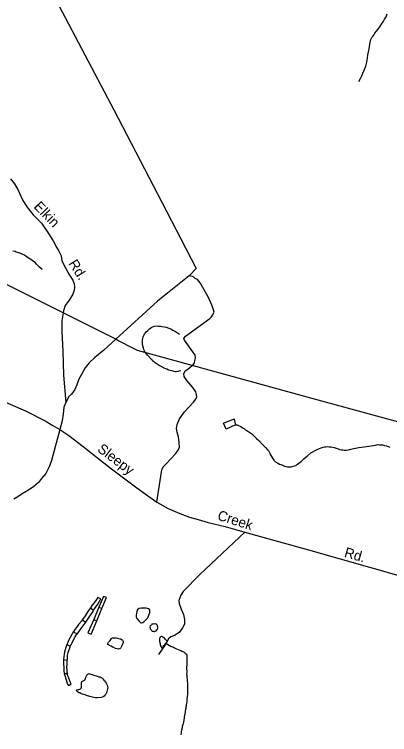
# Model space of a CAD drawing. Extents: x 2206922 to 2357709, y 510027 to 673830.
# Drawn here: x 2305011 to 2308553, y 552213 to 559014 of the extents above; entities that cross this region are included whole.
import ezdxf

# ---------------------------------------------------------------- set-up
doc = ezdxf.new("R2010")
doc.units = 0
for name, color, linetype in [('Exist Hydrographic Misc Water Feature', 7, 'Continuous'), ('Exist Road Non-System Type 51', 7, 'Continuous'), ('Exist Road Non-System Type 51 Label', 7, 'Continuous'), ('Exist Road Secondary Type 51 Attributed', 7, 'Continuous'), ('Exist Road Secondary Type 51 Label', 7, 'Continuous'), ('Exist Utilities Electrical Transmission Line', 7, 'Continuous')]:
    doc.layers.add(name, color=color, linetype=linetype)

msp = doc.modelspace()

# ---------------------------------------------------------------- linework, layer by layer
at = {"layer": 'Exist Hydrographic Misc Water Feature'}
for p, q in [((2305809.2, 553417.8), (2305760.4, 553301.1)), ((2305809.2, 553417.8), (2305836.9, 553403.9)), ((2305728.9, 553410.9), (2305759.4, 553389.3)), ((2305788.3, 553287.6), (2305836.9, 553403.9)), ((2305652.4, 553297.9), (2305684.6, 553274.4)), ((2305760.4, 553301.1), (2305788.3, 553287.6)), ((2305567.5, 553183.4), (2305605.6, 553165.5)), ((2305507, 553062.7), (2305539.2, 553046.9)), ((2305474.2, 552922.5), (2305510.3, 552914.6)), ((2305481.6, 552790.8), (2305511.7, 552790.7))]:
    msp.add_line(p, q, dxfattribs=at)
for points in [[(2308262.5, 558379.4), (2308279.7, 558409.6), (2308291.8, 558433.4), (2308301.2, 558459.5), (2308313.1, 558487.7), (2308328.5, 558523.9), (2308338.1, 558563.8), (2308343.7, 558599.9), (2308349.4, 558631.9), (2308355, 558660.2), (2308361.1, 558686.1), (2308364.8, 558714.3), (2308370.1, 558748.4), (2308376.1, 558776.3), (2308385.9, 558794.3), (2308393.9, 558806.5), (2308407.7, 558822.7), (2308415.5, 558836.5), (2308429, 558854.7), (2308445.2, 558875), (2308460.8, 558897), (2308478.4, 558921.5), (2308491.9, 558943.4), (2308505.7, 558967.7), (2308521.5, 558991.6), (2308527.6, 559009.8), (2308529.3, 559017.7)], [(2305274.7, 556604.1), (2305248.6, 556627.9), (2305232.4, 556643.7), (2305220.5, 556655.7), (2305206.6, 556669.6), (2305192, 556679.4), (2305180.1, 556689.3), (2305166, 556699.1), (2305152, 556709), (2305137.9, 556718.8), (2305123.8, 556728.6), (2305105.7, 556740.2), (2305091.8, 556746), (2305071.5, 556756), (2305053.2, 556762), (2305029.4, 556769.6), (2305017.3, 556773.5), (2304997, 556779.4)], [(2306582.5, 555648.9), (2306562.4, 555644.7), (2306554.8, 555640.5), (2306538.6, 555640.1), (2306532.7, 555640.2), (2306520.6, 555642), (2306508.7, 555643.8), (2306494.9, 555647.9), (2306482.4, 555651.8), (2306466.4, 555655.5), (2306450.2, 555663.2), (2306440.2, 555667.1), (2306426.4, 555673.3), (2306414.1, 555679.2), (2306402.5, 555684.9), (2306378.3, 555698.3), (2306359.8, 555710.4), (2306340.1, 555724), (2306329.5, 555732.1), (2306323.7, 555737.8), (2306313.9, 555747.8), (2306309.4, 555751.7), (2306291.3, 555771.4), (2306287.4, 555775.7), (2306269.4, 555797.5), (2306253.2, 555816.9), (2306247.2, 555825.1), (2306240.9, 555835), (2306237, 555844.9), (2306234.5, 555850.9), (2306230.6, 555862.9), (2306224.1, 555882.9), (2306222.2, 555906.8), (2306222.2, 555914.9), (2306221.8, 555924.6), (2306221.6, 555938.9), (2306223.4, 555952.8), (2306227.3, 555970.8), (2306229.2, 555976.7), (2306234.9, 555986.7), (2306240.9, 555996.8), (2306247, 556002.8), (2306256.7, 556015.1), (2306266.9, 556027.3), (2306286.6, 556043.4), (2306298.5, 556053.4), (2306307.9, 556059.7), (2306316.3, 556063.7), (2306338.1, 556069.7), (2306358, 556072), (2306374.4, 556070.4), (2306390.2, 556068.4), (2306404.3, 556066.6), (2306428.3, 556062.6), (2306444.3, 556059), (2306470.1, 556051.5), (2306488, 556043.5), (2306496.2, 556039.4), (2306508.5, 556033.5), (2306532.7, 556018.2), (2306569.2, 555994.4)], [(2307097.8, 555138.7), (2307010.2, 555097.5), (2306983.8, 555153.4), (2307085.5, 555194.5), (2307089.2, 555176.5), (2307097.8, 555138.7)], [(2307097.8, 555138.7), (2307113.6, 555136.7), (2307133.5, 555128.8), (2307149.7, 555121.2), (2307165.9, 555111.4), (2307182.3, 555099.6), (2307191.9, 555091.7), (2307204.2, 555083.7), (2307252.6, 555052.1), (2307272.5, 555034.5), (2307297.1, 555010.5), (2307319.2, 554991), (2307345.3, 554963.5), (2307363.7, 554943.3), (2307383.8, 554921.6), (2307400, 554901.7), (2307412.3, 554888.2), (2307422.4, 554870), (2307430.4, 554856.3), (2307438.8, 554838.3), (2307449, 554822.6), (2307461.3, 554804.6), (2307476.9, 554788.8), (2307497.6, 554775.2), (2307513.2, 554767.1), (2307525.3, 554763.3), (2307535.4, 554759.3), (2307547.5, 554753.4), (2307561.4, 554747.7), (2307575.6, 554746), (2307589.9, 554742.2), (2307605.7, 554742.3), (2307624, 554742.4), (2307641.6, 554746.6), (2307655.3, 554752.6), (2307667.2, 554754.9), (2307675.4, 554761), (2307685.5, 554767.2), (2307697.4, 554777.1), (2307709.3, 554785.1), (2307721.1, 554795.4), (2307731, 554803.7), (2307744.9, 554815.8), (2307763, 554831.7), (2307776.3, 554843.9), (2307809.9, 554874.5), (2307827.8, 554884.4), (2307849.9, 554896.9), (2307869.8, 554906.9), (2307891.5, 554915.4), (2307907.5, 554921.5), (2307927.6, 554927.4), (2307939.5, 554929.7), (2307951.2, 554931.9), (2307963.5, 554934.1), (2307983.6, 554931.9), (2308001.7, 554930.5), (2308031.4, 554922.7), (2308067.7, 554911.2), (2308081.6, 554905.4), (2308097.8, 554903.4), (2308111.6, 554901.7), (2308123.5, 554899.5), (2308143.6, 554899.7), (2308161.8, 554902.3), (2308177.8, 554906.4), (2308187.4, 554908.5), (2308199.3, 554910.4), (2308215.3, 554914.9), (2308263.5, 554923.1), (2308312.9, 554931.8), (2308335.5, 554934.1), (2308400.9, 554944.6), (2308420.8, 554946.8), (2308441.1, 554951.1), (2308459.1, 554949.2), (2308485.2, 554949.7), (2308505.1, 554943.9), (2308525.2, 554940), (2308539.1, 554934.3), (2308555.5, 554928.1)], [(2305759.4, 553389.3), (2305767.4, 553399.4), (2305783, 553421.4), (2305798.8, 553445.4), (2305827.7, 553493.7), (2305799.8, 553507.6), (2305772.7, 553469.2), (2305746.5, 553435), (2305728.9, 553410.9)], [(2305836.9, 553403.9), (2305880, 553506.5), (2305851.7, 553518.1), (2305809.2, 553417.8)], [(2305728.9, 553410.9), (2305711.4, 553384.7), (2305671.9, 553326.2), (2305652.4, 553297.9)], [(2305684.6, 553274.4), (2305704.1, 553302.7), (2305723.9, 553332.9), (2305753.5, 553377.2), (2305759.4, 553389.3)], [(2306267.7, 553312.7), (2306269.6, 553316.9), (2306273.9, 553326.8), (2306279.4, 553342.6), (2306289.5, 553367), (2306290.9, 553370.9), (2306290.7, 553377), (2306289.1, 553384.9), (2306287, 553393), (2306278.6, 553400.7), (2306266.9, 553404.5), (2306254.4, 553406.4), (2306216.9, 553408), (2306206.6, 553407.9), (2306189, 553403.7), (2306181, 553397.5), (2306174.8, 553393.6), (2306171, 553385.7), (2306167.3, 553375.7), (2306163.4, 553359.7), (2306159.5, 553339.6), (2306161.5, 553321.4), (2306167.7, 553309.5), (2306188, 553283.8), (2306194.3, 553277.9), (2306206.2, 553270.1), (2306212.2, 553270), (2306224.5, 553272.2), (2306233.9, 553278.5), (2306249.9, 553292.3), (2306267.7, 553312.7)], [(2305652.4, 553297.9), (2305646.4, 553287.9), (2305616.5, 553253.8), (2305597.4, 553225.5), (2305583.3, 553205.3), (2305571.4, 553189.3), (2305567.5, 553183.4)], [(2305760.4, 553301.1), (2305705.3, 553174.7), (2305735.8, 553160.9), (2305788.3, 553287.6)], [(2305605.6, 553165.5), (2305625.7, 553193.7), (2305648.9, 553224.2), (2305676.6, 553262.6), (2305684.6, 553274.4)], [(2306294.4, 553213), (2306296.9, 553209), (2306301, 553201.1), (2306305.1, 553197.3), (2306312.8, 553191.2), (2306319, 553189.5), (2306327.2, 553185.4), (2306333.1, 553187.3), (2306341.1, 553189.4), (2306349.1, 553193.8), (2306356.7, 553201.6), (2306360.8, 553205.9), (2306362.7, 553211.7), (2306364.5, 553217.9), (2306364.7, 553229.6), (2306362.5, 553235.6), (2306362.5, 553243.7), (2306360.6, 553247.6), (2306352.4, 553251.7), (2306342.2, 553257.7), (2306330.3, 553257.5), (2306322.1, 553259.1), (2306314.1, 553257.1), (2306308.5, 553257.1), (2306304.6, 553251.2), (2306298.5, 553244.8), (2306292.8, 553240.8), (2306290.7, 553231), (2306292.8, 553221), (2306294.4, 553213)], [(2305567.5, 553183.4), (2305557.4, 553165), (2305520.3, 553094.8), (2305512.7, 553076.8), (2305507, 553062.7)], [(2305539.2, 553046.9), (2305547, 553061.1), (2305556.4, 553079.2), (2305580.2, 553125.5), (2305601.5, 553161.6), (2305605.6, 553165.5)], [(2305983.7, 553123.5), (2306005.9, 553118.2), (2306012.2, 553116), (2306028, 553108.4), (2306031.9, 553104.1), (2306034.2, 553100.1), (2306038.5, 553092.2), (2306038.5, 553084.5), (2306034.4, 553072.5), (2306026.6, 553054.2), (2306022.7, 553046.3), (2306018.4, 553038), (2306014.9, 553032.1), (2306010.8, 553026.2), (2306006.7, 553024), (2306003, 553022.1), (2305992.8, 553020), (2305980.9, 553021.8), (2305966.9, 553025.5), (2305945.2, 553037.3), (2305937, 553039.3), (2305924.7, 553047.3), (2305910.7, 553055), (2305902.7, 553060.7), (2305898.4, 553060.9), (2305892.7, 553064.6), (2305894.5, 553074.9), (2305900.5, 553085), (2305906.4, 553091), (2305914.2, 553101.2), (2305922.2, 553110.9), (2305928, 553121), (2305931.7, 553125.3), (2305936, 553127.1), (2305960.2, 553127.5), (2305971.8, 553125.7), (2305983.7, 553123.5)], [(2306442.2, 553076.8), (2306456, 553090.9), (2306437.5, 553112.4), (2306429.9, 553122.5), (2306421.9, 553128.5), (2306413.5, 553134.2), (2306405.7, 553138.2), (2306401.4, 553140.1), (2306389.5, 553136.2), (2306385.6, 553129.9), (2306382, 553117.9), (2306382.2, 553104.1), (2306381.7, 553092), (2306384, 553081.9), (2306386.3, 553072.3), (2306388.7, 553064.2), (2306390.4, 553054.2), (2306394.3, 553044.3), (2306404.9, 553026.4), (2306414.4, 553044.5), (2306422.3, 553054.6), (2306430.5, 553062.7), (2306434, 553068.7), (2306442.2, 553076.8)], [(2305507, 553062.7), (2305500.8, 553046.6), (2305497.2, 553036.6), (2305489.2, 553012.7), (2305483.8, 552992.4), (2305479.9, 552972.3), (2305474.2, 552922.5)], [(2305510.3, 552914.6), (2305512.5, 552924.8), (2305514.2, 552962.7), (2305515.6, 552974.6), (2305519.9, 552987), (2305539, 553042.9), (2305539.2, 553046.9)], [(2306442.2, 553076.8), (2306474.2, 553054.9), (2306486.5, 553049), (2306504.4, 553041.5), (2306514.8, 553037.5), (2306522.6, 553033.5), (2306542.7, 553024), (2306558.7, 553015.9), (2306572.7, 553010.1), (2306583.1, 553006.1), (2306593, 553002.2), (2306603, 552998.2), (2306613, 552992.7), (2306619, 552986.6), (2306625.1, 552980.8), (2306631.3, 552976.6), (2306635.2, 552972.7), (2306639.1, 552964.9), (2306639.3, 552960.8), (2306639.5, 552952.6), (2306639.5, 552946.9), (2306639.5, 552938.8), (2306637.7, 552910.7), (2306638.1, 552905), (2306638.1, 552896.9), (2306638.5, 552886.7), (2306638.3, 552870.9), (2306636.2, 552850.9), (2306636.4, 552836.7), (2306638.7, 552806.8), (2306638.7, 552797), (2306637.2, 552783), (2306639.5, 552773), (2306639.5, 552760.8), (2306642, 552728.9), (2306643.8, 552715.2), (2306644, 552703), (2306644.2, 552689.1), (2306644.4, 552674.9), (2306644.4, 552657.1), (2306644.6, 552642.9), (2306645, 552625), (2306645.2, 552611.2), (2306645.2, 552601), (2306645.2, 552593.3), (2306643.6, 552573.3), (2306639.7, 552537.3), (2306637.9, 552523), (2306636.4, 552509.1), (2306634, 552495.3), (2306632.3, 552485), (2306630.7, 552475.1), (2306628.8, 552461.2), (2306626.6, 552450.9), (2306624.7, 552437), (2306622.7, 552425.1), (2306619.2, 552409), (2306617.8, 552395.1), (2306615.5, 552380.8), (2306613.5, 552366.9), (2306612, 552352.9), (2306610, 552342.7), (2306607.9, 552332.9), (2306604.2, 552318.9), (2306600.5, 552304.8), (2306596.4, 552294.9), (2306594.8, 552276.9), (2306589.3, 552256.6), (2306587, 552238.7), (2306585, 552228.9), (2306583.7, 552210.8)], [(2305474.2, 552922.5), (2305474.4, 552918.4), (2305474.4, 552908.2), (2305474.4, 552890.4), (2305475, 552876.5), (2305477.3, 552854.3), (2305477.3, 552840.5), (2305479.5, 552818.7), (2305481.6, 552790.8)], [(2305511.7, 552790.7), (2305509.7, 552800.7), (2305509.5, 552824.7), (2305507.4, 552840.8), (2305510.9, 552887), (2305510.5, 552900.8), (2305510.5, 552910.9), (2305510.3, 552914.6)], [(2305481.6, 552790.8), (2305484.2, 552780.6), (2305485.9, 552772.7), (2305512.9, 552690.8), (2305523, 552677.1), (2305548.8, 552691.4), (2305539, 552711.2), (2305518.3, 552760.9), (2305513.8, 552775), (2305512.1, 552787), (2305511.7, 552790.7)], [(2305735.8, 552569.2), (2305723.9, 552573.4), (2305691.7, 552582.7), (2305678, 552588.9), (2305663.7, 552592.7), (2305651.6, 552596.5), (2305637.6, 552602.2), (2305627.8, 552606.2), (2305621.6, 552608.3), (2305615.7, 552610), (2305605.6, 552616), (2305599.7, 552623.8), (2305597.4, 552633.8), (2305603.4, 552635.8), (2305613.4, 552637.9), (2305621, 552640), (2305629, 552642.1), (2305635.4, 552646.4), (2305643.1, 552652.5), (2305645.2, 552662.4), (2305644.8, 552670.5), (2305644.8, 552678.2), (2305644.4, 552686.4), (2305644.4, 552696.5), (2305644.4, 552704.2), (2305646.8, 552710.4), (2305648.3, 552714.6), (2305654.4, 552718.5), (2305660.4, 552720.5), (2305668.2, 552724.6), (2305672.3, 552728.8), (2305678, 552734.9), (2305681.9, 552742.8), (2305686, 552754.7), (2305687.9, 552762.6), (2305694, 552775), (2305697.7, 552778.9), (2305703.8, 552784.9), (2305709.6, 552786.8), (2305717.8, 552789.3), (2305729.7, 552785), (2305743.6, 552779.3), (2305760.2, 552773.6), (2305771.9, 552769.8), (2305782.2, 552767.8), (2305793.9, 552764), (2305809.7, 552760), (2305820.1, 552758.1), (2305831.8, 552752.2), (2305837.9, 552748.5), (2305845.9, 552740.4), (2305854.1, 552728.6), (2305862.4, 552720.9), (2305870.6, 552708.7), (2305876.5, 552698.9), (2305882.7, 552687), (2305886.8, 552679.1), (2305893.1, 552655), (2305891.3, 552645.1), (2305885.5, 552620.9), (2305879.4, 552608.9), (2305873.6, 552594.7), (2305867.5, 552588.7), (2305857.8, 552576.8), (2305848, 552570.6), (2305833.8, 552564.6), (2305796.1, 552560.2), (2305776.4, 552561.9), (2305761.7, 552563.7), (2305735.8, 552569.2)]]:
    msp.add_lwpolyline(points, dxfattribs=at)
at = {"layer": 'Exist Road Non-System Type 51'}
msp.add_line((2305439.9, 555092.9), (2305363, 554801.1), dxfattribs=at)
for points in [[(2305340.4, 559273.1), (2305950.6, 558112.2), (2306360.8, 557321), (2306583.2, 556895.7), (2306728.2, 556613.5), (2306661, 556544.8)], [(2304976, 557462.1), (2305012.6, 557412.6), (2305045, 557358.9), (2305088.1, 557261.4), (2305128.8, 557195.8), (2305189.6, 557120.5), (2305266.4, 557041.4), (2305333.4, 556944.2), (2305378.2, 556874.6), (2305410.8, 556811.1), (2305427.1, 556783.4), (2305451.5, 556733.6), (2305460.1, 556689.7), (2305482.6, 556642), (2305531.5, 556550.5), (2305562, 556503), (2305576.3, 556471.1), (2305578.6, 556439), (2305576.9, 556411.1), (2305563.4, 556371), (2305528, 556314.6), (2305490.7, 556264.2), (2305475.2, 556216.2), (2305471, 556194.3)], [(2306661, 556544.8), (2306362.8, 556304.8), (2305967.8, 555945.8)], [(2306690.3, 555698.9), (2306697.9, 555705.4), (2306711.7, 555723.6), (2306715.5, 555745.8), (2306721.3, 555769.8), (2306717, 555795.6), (2306680.5, 555849.2), (2306617.5, 555936.5), (2306609.4, 555954.5), (2306625.1, 555976.6), (2306855.1, 556141.1), (2306873, 556159.2), (2306882.8, 556175.2), (2306896.5, 556201.4), (2306892.2, 556223.4), (2306879.8, 556263.1), (2306841, 556346.8), (2306763.6, 556479.9), (2306739.3, 556511.5), (2306719.1, 556521.3), (2306701, 556535.2), (2306661, 556544.8)], [(2305471, 556194.3), (2305467.6, 556176.1), (2305458.1, 556119.9), (2305459.2, 556018.1), (2305469.3, 555832.3), (2305475.7, 555608.5), (2305496.4, 555348.9)], [(2305967.8, 555945.8), (2305854.9, 555843.1), (2305771.6, 555772.6), (2305717.1, 555722.9), (2305680.3, 555678), (2305643.4, 555613.9), (2305619.4, 555570.6), (2305601.8, 555516.1), (2305580.9, 555472.8), (2305550.5, 555427.9), (2305521.7, 555402.3), (2305512, 555378.2), (2305496.4, 555348.9)], [(2306354.7, 554408.5), (2306401, 554694.8), (2306406.6, 554718.9), (2306416.5, 554741.1), (2306442.2, 554765.3), (2306535, 554868.3), (2306556.6, 554898.4), (2306568.4, 554928.6), (2306565.9, 554970.6), (2306561.3, 555024.4), (2306547, 555068.2), (2306542.5, 555104.2), (2306548.2, 555142.3), (2306571.5, 555194.4), (2306616.8, 555260.9), (2306701.7, 555353.7), (2306723.3, 555382), (2306733.1, 555402), (2306731, 555424.1), (2306722.6, 555450), (2306696.2, 555489.7), (2306637.7, 555557), (2306613.1, 555594.6), (2306611, 555618.7), (2306622.6, 555646.8), (2306648.4, 555663), (2306690.3, 555698.9)], [(2305496.4, 555348.9), (2305478.4, 555306.1), (2305470.4, 555240.4), (2305460.8, 555174.6), (2305439.9, 555092.9)], [(2305363, 554801.1), (2305339, 554741.8), (2305308.6, 554679.3), (2305268.5, 554631.2), (2305238.1, 554594.3), (2305194.8, 554555.9), (2305143.5, 554520.6), (2305084.3, 554486.9), (2305042.6, 554458.1), (2305005.8, 554435.6)], [(2307186.2, 554125.8), (2306762.8, 553725), (2306604.3, 553563), (2306584, 553529.2), (2306572.2, 553503.9), (2306562.1, 553480.3), (2306567.2, 553449.9), (2306585.7, 553397.6), (2306607.7, 553348.6), (2306617.8, 553299.7), (2306616.1, 553255.8), (2306597.5, 553220.4), (2306569.9, 553182), (2306530.1, 553151.2), (2306489.6, 553136), (2306466, 553117.4), (2306433.9, 553060.1), (2306371.5, 552968.9)]]:
    msp.add_lwpolyline(points, dxfattribs=at)
at = {"layer": 'Exist Road Secondary Type 51 Attributed'}
msp.add_lwpolyline([(2304645.5, 555475.5), (2305122.7, 555267.6), (2305300.3, 555176.7), (2305374.3, 555133), (2305439.9, 555092.9), (2305526.5, 555036.3), (2305660.8, 554934.8), (2305916.7, 554733.7), (2306168.7, 554542.4), (2306354.7, 554408.5), (2306462.6, 554347.6), (2306572.2, 554301.3), (2306663.3, 554267.6), (2306747.7, 554243.9), (2306840.4, 554215.2), (2307002.4, 554178.1), (2307186.2, 554125.8), (2307788.4, 553958.7), (2308663.8, 553709), (2309218.7, 553549.5), (2309959.2, 553328.1)], dxfattribs=at)
at = {"layer": 'Exist Utilities Electrical Transmission Line'}
msp.add_line((2305967.8, 555945.8), (2305471, 556194.3), dxfattribs=at)
for points in [[(2305471, 556194.3), (2303003.5, 557428.9), (2300855, 558499.2), (2299379.9, 559237), (2299341.4, 559256.6)], [(2306690.3, 555698.9), (2306688.1, 555699.5), (2306174.7, 555839.8), (2306140.7, 555855.4), (2305987.8, 555935.8), (2305967.8, 555945.8)], [(2310393.5, 554683.6), (2307810.7, 555389.7), (2306690.3, 555698.9)]]:
    msp.add_lwpolyline(points, dxfattribs=at)

# ---------------------------------------------------------------- texts
at = {"layer": 'Exist Road Non-System Type 51 Label'}
for s, rotation, p in [('Elkin', 314.15483, (2305187.8, 557193)), ('Rd.', 302.70641, (2305518.7, 556661.5))]:
    msp.add_text(s, height=95, rotation=rotation, dxfattribs=at).set_placement(p)
at = {"layer": 'Exist Road Secondary Type 51 Label'}
for s, rotation, p in [('Sleepy', 322.79714, (2305787.6, 554893.5)), ('Creek', 342.38567, (2306921.1, 554244.3)), ('Rd.', 344.03073, (2308119.1, 553892.7))]:
    msp.add_text(s, height=95, rotation=rotation, dxfattribs=at).set_placement(p)

doc.saveas('drawing.dxf')
